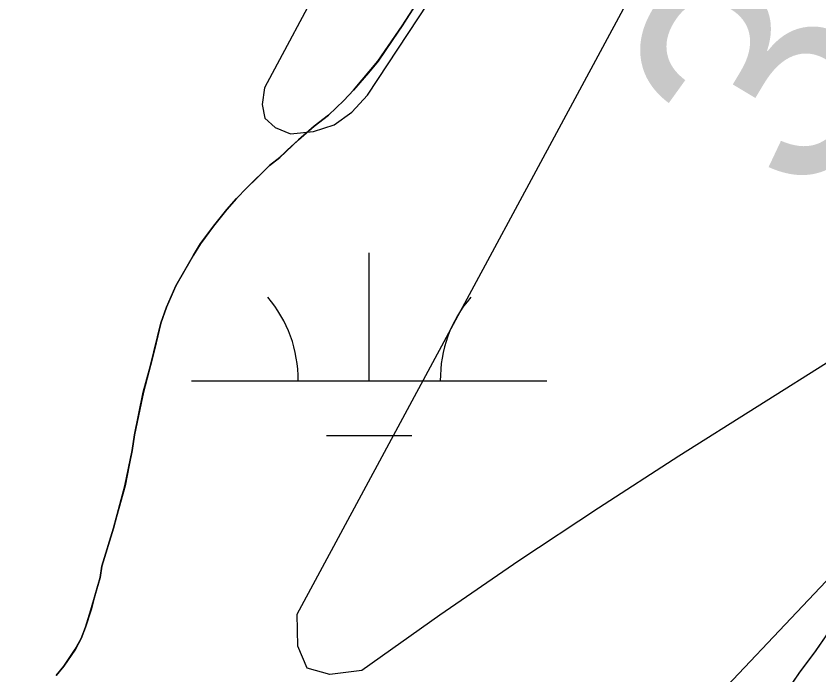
# Model space of a CAD drawing. Extents: x 3297735 to 3335592, y 670436 to 695807.
# Drawn here: x 3317688.7 to 3317914.5, y 691316.2 to 691501.6 of the extents above; entities that cross this region are included whole.
import ezdxf

# ---------------------------------------------------------------- set-up
doc = ezdxf.new("R2010")
doc.units = 0
for name, color, linetype in [('V-RIVR-EDGE', 7, 'Continuous'), ('V-RIVR-RANG', 7, 'Continuous'), ('V-SITE-VEGE', 7, 'Continuous'), ('V-TOPO-MAJR', 7, 'Continuous'), ('V-TOPO-MINR', 7, 'Continuous'), ('V-TOPO-SHOR', 7, 'Continuous'), ('V-WETL-SWMP', 7, 'Continuous')]:
    doc.layers.add(name, color=color, linetype=linetype)

msp = doc.modelspace()

# ---------------------------------------------------------------- linework, layer by layer
at = {"layer": 'V-RIVR-EDGE'}
msp.add_spline([(3319555.14, 694014.55), (3319548.52, 694002.76), (3319539.36, 693985.79), (3319509.78, 693923.27), (3319496.46, 693903), (3319479.41, 693878.17), (3319464.01, 693854.58), (3319445.27, 693818.98), (3319424.44, 693775.51), (3319406.53, 693740.74), (3319395.69, 693713), (3319386.52, 693693.13), (3319372.79, 693671.61), (3319340.34, 693621.53), (3319316.61, 693580.14), (3319295.79, 693542.89), (3319282.06, 693520.96), (3319271.65, 693502.33), (3319267.89, 693489.49), (3319259.98, 693475.83), (3319250.42, 693465.08), (3319246.25, 693454.32), (3319237.93, 693442.32), (3319231.68, 693428.65), (3319225.43, 693414.99), (3319219.61, 693410.03), (3319205.47, 693391.42), (3319185.09, 693363.28), (3319164.7, 693327.69), (3319143.08, 693301.21), (3319109.39, 693253.21), (3319083.6, 693218.46), (3319061.14, 693187.85), (3319039.52, 693157.64), (3319018.29, 693123.29), (3318994.59, 693091.02), (3318949.68, 693031.86), (3318931.37, 693004.55), (3318913.08, 692981.38), (3318902.25, 692962.76), (3318892.68, 692944.55), (3318876.03, 692916.4), (3318861.86, 692887.84), (3318841.46, 692848.51), (3318822.29, 692807.53), (3318806.46, 692774.41), (3318803.1, 692758.66), (3318804.31, 692744.98), (3318808.02, 692734.61), (3318808.84, 692730.46), (3318817.11, 692725.47), (3318826.63, 692719.23), (3318832.83, 692713), (3318835.72, 692705.53), (3318835.27, 692692.27), (3318829.85, 692681.5), (3318819.88, 692669.09), (3318809.47, 692651.3), (3318783.24, 692602.87), (3318768.67, 692580.52), (3318760.79, 692575.98), (3318753.73, 692573.1), (3318747.11, 692573.94), (3318739.24, 692579.76), (3318735.53, 692585.58), (3318730.56, 692588.49), (3318721.44, 692588.1), (3318700.27, 692573.64), (3318679.48, 692549.66), (3318660.76, 692522.35), (3318646.6, 692493.37), (3318637.03, 692477.64), (3318624.96, 692456.95), (3318607.08, 692434.19), (3318599.98, 692413.49), (3318583.3, 692372.49), (3318565.82, 692342.28), (3318547.09, 692313.73), (3318534.2, 692295.52), (3318512.56, 692258.69), (3318488.02, 692224.76), (3318446.4, 692155.23), (3318418.11, 692112.61), (3318397.31, 692084.47), (3318386.91, 692066.68), (3318376.5, 692048.05), (3318354.44, 692011.22), (3318333.22, 691976.45), (3318316.13, 691940.02), (3318301.57, 691917.67), (3318275.38, 691884.99), (3318265.81, 691873), (3318250.82, 691844.85), (3318236.64, 691808.41), (3318222.07, 691781.09), (3318194.96, 691714.01), (3318179.96, 691684.2), (3318162.07, 691654.82), (3318140.84, 691619.64), (3318130.44, 691603.92), (3318120.89, 691595.24), (3318105.09, 691577.87), (3318090.12, 691558.42), (3318067.68, 691532.37), (3318043.56, 691501.75), (3318020.26, 691465.75), (3317998.21, 691433.06), (3317973.66, 691392.92), (3317962.42, 691371.81), (3317929.95, 691315.1), (3317907.9, 691282.41), (3317889.2, 691263.39), (3317870.48, 691238.16), (3317844.7, 691202.99), (3317833.05, 691186.02), (3317808.09, 691148.78), (3317780.64, 691109.47), (3317756.1, 691076.38), (3317731.98, 691045.35), (3317684.57, 690978.73), (3317668.76, 690954.73), (3317646.3, 690922.04), (3317635.48, 690907.15), (3317629.25, 690900.53), (3317620.1, 690889.36), (3317608.46, 690874.47), (3317601.4, 690867.03), (3317592.67, 690860.42), (3317585.59, 690845.93), (3317576.86, 690836), (3317565.64, 690821.11), (3317549.42, 690801.25), (3317522.4, 690767.75), (3317502.45, 690745), (3317489.97, 690727.62), (3317482.47, 690713.55), (3317479.54, 690701.12), (3317475.78, 690689.94), (3317474.94, 690683.31), (3317467.87, 690674.21), (3317451.65, 690653.94), (3317427.54, 690622.91), (3317406.33, 690593.95), (3317381.8, 690564.58), (3317328.18, 690504.62), (3317308.23, 690483.11), (3317290.78, 690466.16), (3317272.5, 690446.31), (3317248.81, 690422.74), (3317230.94, 690402.48), (3317202.23, 690356.54), (3317170.21, 690314.34), (3317129.47, 690266.36), (3317099.12, 690227.48), (3317085.82, 690212.59), (3317074.19, 690204.33), (3317063.38, 690189.85), (3317045.08, 690163.78), (3317020.95, 690128.61), (3316996.82, 690093.85), (3316970.63, 690059.1), (3316926.98, 690008.23), (3316891.65, 689970.6), (3316861.71, 689930.05), (3316828.03, 689887.86), (3316809.31, 689860.13), (3316797.25, 689841.93), (3316783.53, 689825.38), (3316737.37, 689762.08), (3316714.9, 689728.98), (3316681.64, 689687.61), (3316661.69, 689665.69), (3316647.97, 689646.66), (3316619.68, 689606.11), (3316602.63, 689581.28), (3316583.49, 689551.9), (3316563.93, 689519.62), (3316547.71, 689499.35), (3316541.89, 689491.9), (3316538.57, 689488.6), (3316532.31, 689474.1), (3316523.16, 689461.28), (3316509.03, 689445.15), (3316500.29, 689431.49), (3316493.22, 689419.9), (3316485.73, 689407.9), (3316486.11, 689397.12), (3316486.48, 689375.57), (3316487.29, 689371.01), (3316491.44, 689370.17), (3316493.5, 689366.43), (3316494.29, 689352.75), (3316496.75, 689341.56), (3316502.54, 689336.57), (3316504.2, 689334.08), (3316504.18, 689328.69), (3316501.27, 689325.8), (3316488.83, 689321.27), (3316487.17, 689319.61), (3316487.16, 689316.71), (3316492.96, 689316.7), (3316502.08, 689318.33), (3316508.3, 689318.32), (3316513.27, 689314.99), (3316516.58, 689314.98), (3316524.87, 689314.55), (3316535.62, 689303.33), (3316544.71, 689293.36), (3316545.54, 689290.04), (3316543.46, 689287.97), (3316525.66, 689296.72), (3316509.92, 689304.22), (3316502.06, 689307.14), (3316490.45, 689308.41), (3316482.58, 689308.02), (3316478.02, 689308.03), (3316473.47, 689311.77), (3316449.46, 689323.85), (3316424.59, 689324.74), (3316401.79, 689323.14), (3316381.47, 689318.22), (3316366.54, 689316.18), (3316352.85, 689311.24), (3316334.16, 689295.54), (3316302.2, 689277.79), (3316275.21, 689257.14), (3316266.49, 689249.28), (3316249.02, 689224.04), (3316230.28, 689191.76), (3316217.78, 689162.78), (3316200.69, 689125.93), (3316182.37, 689092.82), (3316162.8, 689054.73), (3316141.17, 689024.94), (3316114.57, 688996.41), (3316081.77, 688971.62), (3316036.89, 688926.14), (3316007.39, 688897.61), (3315987.04, 688880.67), (3315970.01, 688865.79), (3315959.63, 688858.77), (3315957.13, 688852.14), (3315955.46, 688848.42), (3315953.91, 688835.53)], degree=3, dxfattribs=at)
at = {"layer": 'V-SITE-VEGE'}
for p, q in [((3317797.33, 691498.9), (3317804.32, 691509.84)), ((3317790.5, 691488.89), (3317797.33, 691498.9)), ((3317783.63, 691480.74), (3317790.5, 691488.89)), ((3317780.91, 691477.89), (3317783.63, 691480.74)), ((3317776.55, 691473.7), (3317780.91, 691477.89)), ((3317772.54, 691470.63), (3317776.55, 691473.7)), ((3317768.16, 691466.82), (3317772.54, 691470.63)), ((3317762.89, 691461.86), (3317768.16, 691466.82)), ((3317759.97, 691459.57), (3317762.89, 691461.86)), ((3317753.62, 691453.28), (3317759.97, 691459.57)), ((3317750.71, 691450.24), (3317753.62, 691453.28)), ((3317748, 691447.2), (3317750.71, 691450.24)), ((3317744.21, 691442.47), (3317748, 691447.2)), ((3317740.61, 691437.56), (3317744.21, 691442.47)), ((3317738.64, 691434.35), (3317740.61, 691437.56)), ((3317733.64, 691425.69), (3317738.64, 691434.35)), ((3317731, 691419.68), (3317733.64, 691425.69)), ((3317729.43, 691415.19), (3317731, 691419.68)), ((3317726.55, 691403.23), (3317729.43, 691415.19)), ((3317724.5, 691395.74), (3317726.55, 691403.23)), ((3317721.99, 691383.8), (3317724.5, 691395.74)), ((3317721.35, 691379.32), (3317721.99, 691383.8)), ((3317719.35, 691369.43), (3317721.35, 691379.32)), ((3317716.1, 691357.46), (3317719.35, 691369.43)), ((3317712.82, 691346.79), (3317716.1, 691357.46)), ((3317712.34, 691343.62), (3317712.82, 691346.79)), ((3317709.77, 691334.46), (3317712.34, 691343.62)), ((3317922.19, 691335.54), (3317913.55, 691322.97)), ((3317708.21, 691329.59), (3317709.77, 691334.46)), ((3317706.98, 691326.4), (3317708.21, 691329.59)), ((3317705.38, 691323.39), (3317706.98, 691326.4)), ((3317702.15, 691318.67), (3317705.38, 691323.39)), ((3317913.55, 691322.97), (3317908.89, 691316.67)), ((3317699.98, 691316.02), (3317702.15, 691318.67)), ((3317908.89, 691316.67), (3317893.61, 691294.33))]:
    msp.add_line(p, q, dxfattribs=at)
at = {"layer": 'V-TOPO-MAJR'}
msp.add_lwpolyline([(3317963.2, 691433.32), (3317875.14, 691377.72), (3317852.51, 691363.13), (3317830.06, 691348.26), (3317807.9, 691332.97), (3317785.93, 691317.4), (3317776.97, 691316.32), (3317770.53, 691318.12), (3317767.9, 691324.26), (3317767.79, 691333.29), (3317884.06, 691549.37), (3317895.03, 691569.67), (3317906.03, 691589.95), (3317917.1, 691610.19)], dxfattribs=at)
at = {"layer": 'V-TOPO-MINR'}
for points in [[(3318656.45, 692615.16), (3318603.44, 692518.24), (3318550.81, 692421.13), (3318498.41, 692323.88), (3318415.27, 692168.9), (3318404.62, 692149.05), (3318393.98, 692129.19), (3318383.33, 692109.34), (3318372.69, 692089.48), (3318257.1, 691873.79), (3318223.34, 691811.79), (3318189.04, 691750.1), (3318153.92, 691688.88), (3318118.25, 691627.96), (3318054.77, 691521.17), (3318050.36, 691513.93), (3318045.83, 691506.75), (3318041.14, 691499.68), (3318036.34, 691492.69), (3318000.39, 691441.54), (3317982.6, 691417.57), (3317964.02, 691394.27), (3317944.27, 691371.95), (3317571.06, 690977.16)], [(3317936.48, 691784.43), (3317851.62, 691651.28), (3317845.06, 691640.71), (3317838.65, 691630.05), (3317832.49, 691619.24), (3317826.49, 691608.33), (3317758.57, 691481.45), (3317757.9, 691476.78), (3317758.67, 691472.92), (3317761.57, 691470.27), (3317765.91, 691468.44), (3317772.33, 691469.16), (3317778.17, 691471.03), (3317783.13, 691474.62), (3317787.51, 691479.36), (3317864.53, 691596.27), (3317868.78, 691602.92), (3317872.91, 691609.65)]]:
    msp.add_lwpolyline(points, dxfattribs=at)
at = {"layer": 'V-TOPO-SHOR'}
msp.add_lwpolyline([(3317801.45, 691505.32), (3317797.33, 691498.9), (3317794.45, 691494.74), (3317790.5, 691488.89), (3317787.79, 691485.67), (3317783.63, 691480.74), (3317780.91, 691477.89), (3317776.55, 691473.7), (3317772.54, 691470.63), (3317768.16, 691466.82), (3317765.07, 691463.96), (3317762.89, 691461.86), (3317759.97, 691459.57), (3317756.34, 691455.95), (3317753.62, 691453.28), (3317750.71, 691450.24), (3317748, 691447.2), (3317744.21, 691442.47), (3317740.61, 691437.56), (3317738.64, 691434.35), (3317735.78, 691429.45), (3317733.64, 691425.69), (3317731, 691419.68), (3317729.43, 691415.19), (3317727.74, 691408.08), (3317726.55, 691403.23), (3317724.5, 691395.75), (3317723.49, 691390.89), (3317721.99, 691383.8), (3317721.35, 691379.32), (3317720.52, 691375.21), (3317719.35, 691369.43), (3317716.96, 691360.64), (3317716.1, 691357.46), (3317712.82, 691346.79), (3317712.34, 691343.62), (3317710.8, 691338.2), (3317709.77, 691334.46), (3317708.21, 691329.59), (3317706.98, 691326.4), (3317705.38, 691323.39), (3317702.15, 691318.67), (3317699.98, 691316.02)], dxfattribs=at)
at = {"layer": 'V-WETL-SWMP'}
for p, q in [((3317797.31, 691498.91), (3317804.29, 691509.85)), ((3317790.48, 691488.9), (3317797.31, 691498.91)), ((3317783.61, 691480.75), (3317790.48, 691488.9)), ((3317780.89, 691477.9), (3317783.61, 691480.75)), ((3317776.53, 691473.71), (3317780.89, 691477.9)), ((3317772.51, 691470.64), (3317776.53, 691473.71)), ((3317768.14, 691466.83), (3317772.51, 691470.64)), ((3317762.87, 691461.87), (3317768.14, 691466.83)), ((3317759.95, 691459.57), (3317762.87, 691461.87)), ((3317753.6, 691453.29), (3317759.95, 691459.57)), ((3317750.7, 691450.25), (3317753.6, 691453.29)), ((3317747.98, 691447.21), (3317750.7, 691450.25)), ((3317744.19, 691442.48), (3317747.98, 691447.21)), ((3317740.59, 691437.57), (3317744.19, 691442.48)), ((3317738.62, 691434.36), (3317740.59, 691437.57)), ((3317733.62, 691425.7), (3317738.62, 691434.36)), ((3317788.01, 691398.98), (3317788.01, 691434.98)), ((3317730.97, 691419.69), (3317733.62, 691425.7)), ((3317729.41, 691415.19), (3317730.97, 691419.69)), ((3317726.53, 691403.23), (3317729.41, 691415.19)), ((3317724.47, 691395.75), (3317726.53, 691403.23)), ((3317738.01, 691398.98), (3317838.01, 691398.98)), ((3317721.97, 691383.8), (3317724.47, 691395.75)), ((3317721.33, 691379.33), (3317721.97, 691383.8)), ((3317776.01, 691383.55), (3317800.01, 691383.55)), ((3317719.33, 691369.44), (3317721.33, 691379.33)), ((3317716.08, 691357.47), (3317719.33, 691369.44)), ((3317712.8, 691346.8), (3317716.08, 691357.47)), ((3317712.32, 691343.63), (3317712.8, 691346.8)), ((3317709.75, 691334.47), (3317712.32, 691343.63)), ((3317922.26, 691335.65), (3317913.62, 691323.08)), ((3317708.19, 691329.6), (3317709.75, 691334.47)), ((3317706.96, 691326.41), (3317708.19, 691329.6)), ((3317705.36, 691323.4), (3317706.96, 691326.41)), ((3317702.13, 691318.68), (3317705.36, 691323.4)), ((3317913.62, 691323.08), (3317908.96, 691316.78)), ((3317699.96, 691316.03), (3317702.13, 691318.68)), ((3317908.96, 691316.78), (3317893.68, 691294.43))]:
    msp.add_line(p, q, dxfattribs=at)
for centre, start, end in [((3317732.77, 691399.46), 359.2282, 40.7718), ((3317843.26, 691399.46), 139.2282, 180.7718)]:
    msp.add_arc(centre, 35.25, start, end, dxfattribs=at)

# ---------------------------------------------------------------- texts
at = {"layer": 'V-RIVR-RANG'}
msp.add_text('30.7', height=67, rotation=59.0983, dxfattribs=at).set_placement((3317913.36, 691447.35))

doc.saveas('drawing.dxf')
